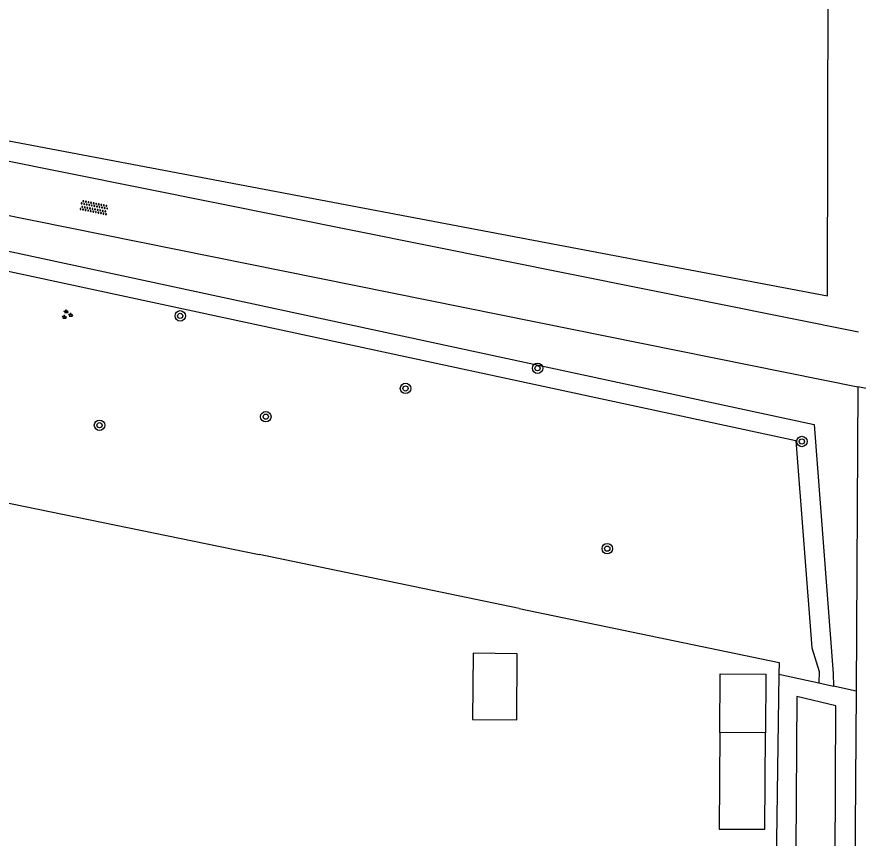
# Model space of a CAD drawing. Extents: x 124000 to 128010, y 398999 to 403000.
# Drawn here: x 127522.2 to 127586.7, y 399273.5 to 399336.5 of the extents above; entities that cross this region are included whole.
import ezdxf

# ---------------------------------------------------------------- set-up
doc = ezdxf.new("R2010")
doc.units = 0
for name, color, linetype in [('gg-afsc-hekwerk', 7, 'Continuous'), ('gg-bbg-bijgebouw', 7, 'Continuous'), ('gg-bbg-luifel en loopbrug', 7, 'Continuous'), ('gg-knt-verharding', 7, 'Continuous'), ('gt-grn-groengrens', 7, 'Continuous'), ('gt-grn-weggrens', 7, 'Continuous'), ('gt-symb-boom', 7, 'Continuous'), ('gt-symb-groenvak', 7, 'Continuous'), ('gt-symb-overige verharding', 7, 'Continuous')]:
    doc.layers.add(name, color=color, linetype=linetype)

# ---------------------------------------------------------------- blocks, each defined once
blk = doc.blocks.new('gt0-BOOM')
at = {"layer": 'gt-symb-boom'}
for radius in [0.4, 0.2]:
    blk.add_circle((0, 0), radius, dxfattribs=at)
blk = doc.blocks.new('gt0-GRVAK')
at = {"layer": 'gt-symb-groenvak'}
for p, q in [((-0.11, 0.189), (-0.228, 0.24)), ((-0.182, 0.153), (0.088, 0.153)), ((-0.091, 0.211), (-0.156, 0.322)), ((-0.047, 0.214), (-0.047, 0.393)), ((-0.004, 0.211), (0.061, 0.322)), ((0.015, 0.189), (0.133, 0.24)), ((0.262, -0.052), (0.197, 0.059)), ((0.305, -0.049), (0.305, 0.13)), ((0.349, -0.052), (0.414, 0.059)), ((-0.245, -0.228), (-0.363, -0.177)), ((-0.318, -0.264), (-0.047, -0.264)), ((-0.226, -0.206), (-0.291, -0.095)), ((-0.183, -0.203), (-0.183, -0.024)), ((-0.139, -0.206), (-0.074, -0.095)), ((-0.12, -0.228), (-0.002, -0.177)), ((0.243, -0.074), (0.125, -0.023)), ((0.17, -0.11), (0.441, -0.11)), ((0.368, -0.074), (0.486, -0.023))]:
    blk.add_line(p, q, dxfattribs=at)
blk = doc.blocks.new('gt0-OVH')
at = {"layer": 'gt-symb-overige verharding'}
for points in [[(-0.972, 0.298), (-0.967, 0.308), (-0.965, 0.319), (-0.966, 0.33), (-0.971, 0.34), (-0.978, 0.348), (-0.988, 0.353), (-0.999, 0.355), (-1.01, 0.354), (-1.02, 0.349), (-1.028, 0.342), (-1.033, 0.332), (-1.035, 0.321), (-1.034, 0.31), (-1.029, 0.3), (-1.022, 0.292), (-1.012, 0.287), (-1.001, 0.285), (-0.99, 0.286), (-0.98, 0.291)], [(-0.872, 0.106), (-0.867, 0.116), (-0.865, 0.126), (-0.866, 0.137), (-0.871, 0.147), (-0.878, 0.156), (-0.888, 0.161), (-0.899, 0.163), (-0.91, 0.162), (-0.92, 0.157), (-0.928, 0.15), (-0.933, 0.14), (-0.935, 0.129), (-0.934, 0.118), (-0.929, 0.108), (-0.922, 0.1), (-0.912, 0.095), (-0.901, 0.092), (-0.89, 0.094), (-0.88, 0.098)], [(-0.772, 0.298), (-0.767, 0.308), (-0.765, 0.319), (-0.766, 0.33), (-0.771, 0.34), (-0.778, 0.348), (-0.788, 0.353), (-0.799, 0.355), (-0.81, 0.354), (-0.82, 0.349), (-0.828, 0.342), (-0.833, 0.332), (-0.835, 0.321), (-0.834, 0.31), (-0.829, 0.3), (-0.822, 0.292), (-0.812, 0.287), (-0.801, 0.285), (-0.79, 0.286), (-0.78, 0.291)], [(-0.672, 0.106), (-0.667, 0.116), (-0.665, 0.126), (-0.666, 0.137), (-0.671, 0.147), (-0.678, 0.156), (-0.688, 0.161), (-0.699, 0.163), (-0.71, 0.162), (-0.72, 0.157), (-0.728, 0.15), (-0.733, 0.14), (-0.735, 0.129), (-0.734, 0.118), (-0.729, 0.108), (-0.722, 0.1), (-0.712, 0.095), (-0.701, 0.092), (-0.69, 0.094), (-0.68, 0.098)], [(-0.572, 0.298), (-0.567, 0.308), (-0.565, 0.319), (-0.566, 0.33), (-0.571, 0.34), (-0.578, 0.348), (-0.588, 0.353), (-0.599, 0.355), (-0.61, 0.354), (-0.62, 0.349), (-0.628, 0.342), (-0.633, 0.332), (-0.635, 0.321), (-0.634, 0.31), (-0.629, 0.3), (-0.622, 0.292), (-0.612, 0.287), (-0.601, 0.285), (-0.59, 0.286), (-0.58, 0.291)], [(-0.472, 0.106), (-0.467, 0.116), (-0.465, 0.126), (-0.466, 0.137), (-0.471, 0.147), (-0.478, 0.156), (-0.488, 0.161), (-0.499, 0.163), (-0.51, 0.162), (-0.52, 0.157), (-0.528, 0.15), (-0.533, 0.14), (-0.535, 0.129), (-0.534, 0.118), (-0.529, 0.108), (-0.522, 0.1), (-0.512, 0.095), (-0.501, 0.092), (-0.49, 0.094), (-0.48, 0.098)], [(-0.372, 0.298), (-0.367, 0.308), (-0.365, 0.319), (-0.366, 0.33), (-0.371, 0.34), (-0.378, 0.348), (-0.388, 0.353), (-0.399, 0.355), (-0.41, 0.354), (-0.42, 0.349), (-0.428, 0.342), (-0.433, 0.332), (-0.435, 0.321), (-0.434, 0.31), (-0.429, 0.3), (-0.422, 0.292), (-0.412, 0.287), (-0.401, 0.285), (-0.39, 0.286), (-0.38, 0.291)], [(-0.272, 0.106), (-0.267, 0.116), (-0.265, 0.126), (-0.266, 0.137), (-0.271, 0.147), (-0.278, 0.156), (-0.288, 0.161), (-0.299, 0.163), (-0.31, 0.162), (-0.32, 0.157), (-0.328, 0.15), (-0.333, 0.14), (-0.335, 0.129), (-0.334, 0.118), (-0.329, 0.108), (-0.322, 0.1), (-0.312, 0.095), (-0.301, 0.092), (-0.29, 0.094), (-0.28, 0.098)], [(-0.172, 0.298), (-0.167, 0.308), (-0.165, 0.319), (-0.166, 0.33), (-0.171, 0.34), (-0.178, 0.348), (-0.188, 0.353), (-0.199, 0.355), (-0.21, 0.354), (-0.22, 0.349), (-0.228, 0.342), (-0.233, 0.332), (-0.235, 0.321), (-0.234, 0.31), (-0.229, 0.3), (-0.222, 0.292), (-0.212, 0.287), (-0.201, 0.285), (-0.19, 0.286), (-0.18, 0.291)], [(-0.072, 0.106), (-0.067, 0.116), (-0.065, 0.126), (-0.066, 0.137), (-0.071, 0.147), (-0.078, 0.156), (-0.088, 0.161), (-0.099, 0.163), (-0.11, 0.162), (-0.12, 0.157), (-0.128, 0.15), (-0.133, 0.14), (-0.135, 0.129), (-0.134, 0.118), (-0.129, 0.108), (-0.122, 0.1), (-0.112, 0.095), (-0.101, 0.092), (-0.09, 0.094), (-0.08, 0.098)], [(0.028, 0.298), (0.033, 0.308), (0.035, 0.319), (0.034, 0.33), (0.029, 0.34), (0.022, 0.348), (0.012, 0.353), (0.001, 0.355), (-0.01, 0.354), (-0.02, 0.349), (-0.028, 0.342), (-0.033, 0.332), (-0.035, 0.321), (-0.034, 0.31), (-0.029, 0.3), (-0.022, 0.292), (-0.012, 0.287), (-0.001, 0.285), (0.01, 0.286), (0.02, 0.291)], [(0.128, 0.106), (0.133, 0.116), (0.135, 0.126), (0.134, 0.137), (0.129, 0.147), (0.122, 0.156), (0.112, 0.161), (0.101, 0.163), (0.09, 0.162), (0.08, 0.157), (0.072, 0.15), (0.067, 0.14), (0.065, 0.129), (0.066, 0.118), (0.071, 0.108), (0.078, 0.1), (0.088, 0.095), (0.099, 0.092), (0.11, 0.094), (0.12, 0.098)], [(0.228, 0.298), (0.233, 0.308), (0.235, 0.319), (0.234, 0.33), (0.229, 0.34), (0.222, 0.348), (0.212, 0.353), (0.201, 0.355), (0.19, 0.354), (0.18, 0.349), (0.172, 0.342), (0.167, 0.332), (0.165, 0.321), (0.166, 0.31), (0.171, 0.3), (0.178, 0.292), (0.188, 0.287), (0.199, 0.285), (0.21, 0.286), (0.22, 0.291)], [(0.328, 0.106), (0.333, 0.116), (0.335, 0.126), (0.334, 0.137), (0.329, 0.147), (0.322, 0.156), (0.312, 0.161), (0.301, 0.163), (0.29, 0.162), (0.28, 0.157), (0.272, 0.15), (0.267, 0.14), (0.265, 0.129), (0.266, 0.118), (0.271, 0.108), (0.278, 0.1), (0.288, 0.095), (0.299, 0.092), (0.31, 0.094), (0.32, 0.098)], [(0.428, 0.298), (0.433, 0.308), (0.435, 0.319), (0.434, 0.33), (0.429, 0.34), (0.422, 0.348), (0.412, 0.353), (0.401, 0.355), (0.39, 0.354), (0.38, 0.349), (0.372, 0.342), (0.367, 0.332), (0.365, 0.321), (0.366, 0.31), (0.371, 0.3), (0.378, 0.292), (0.388, 0.287), (0.399, 0.285), (0.41, 0.286), (0.42, 0.291)], [(0.528, 0.106), (0.533, 0.116), (0.535, 0.126), (0.534, 0.137), (0.529, 0.147), (0.522, 0.156), (0.512, 0.161), (0.501, 0.163), (0.49, 0.162), (0.48, 0.157), (0.472, 0.15), (0.467, 0.14), (0.465, 0.129), (0.466, 0.118), (0.471, 0.108), (0.478, 0.1), (0.488, 0.095), (0.499, 0.092), (0.51, 0.094), (0.52, 0.098)], [(0.628, 0.298), (0.633, 0.308), (0.635, 0.319), (0.634, 0.33), (0.629, 0.34), (0.622, 0.348), (0.612, 0.353), (0.601, 0.355), (0.59, 0.354), (0.58, 0.349), (0.572, 0.342), (0.567, 0.332), (0.565, 0.321), (0.566, 0.31), (0.571, 0.3), (0.578, 0.292), (0.588, 0.287), (0.599, 0.285), (0.61, 0.286), (0.62, 0.291)], [(0.728, 0.106), (0.733, 0.116), (0.735, 0.126), (0.734, 0.137), (0.729, 0.147), (0.722, 0.156), (0.712, 0.161), (0.701, 0.163), (0.69, 0.162), (0.68, 0.157), (0.672, 0.15), (0.667, 0.14), (0.665, 0.129), (0.666, 0.118), (0.671, 0.108), (0.678, 0.1), (0.688, 0.095), (0.699, 0.092), (0.71, 0.094), (0.72, 0.098)], [(0.828, 0.298), (0.833, 0.308), (0.835, 0.319), (0.834, 0.33), (0.829, 0.34), (0.822, 0.348), (0.812, 0.353), (0.801, 0.355), (0.79, 0.354), (0.78, 0.349), (0.772, 0.342), (0.767, 0.332), (0.765, 0.321), (0.766, 0.31), (0.771, 0.3), (0.778, 0.292), (0.788, 0.287), (0.799, 0.285), (0.81, 0.286), (0.82, 0.291)], [(0.928, 0.106), (0.933, 0.116), (0.935, 0.126), (0.934, 0.137), (0.929, 0.147), (0.922, 0.156), (0.912, 0.161), (0.901, 0.163), (0.89, 0.162), (0.88, 0.157), (0.872, 0.15), (0.867, 0.14), (0.865, 0.129), (0.866, 0.118), (0.871, 0.108), (0.878, 0.1), (0.888, 0.095), (0.899, 0.092), (0.91, 0.094), (0.92, 0.098)], [(1.028, 0.298), (1.033, 0.308), (1.035, 0.319), (1.034, 0.33), (1.029, 0.34), (1.022, 0.348), (1.012, 0.353), (1.001, 0.355), (0.99, 0.354), (0.98, 0.349), (0.972, 0.342), (0.967, 0.332), (0.965, 0.321), (0.966, 0.31), (0.971, 0.3), (0.978, 0.292), (0.988, 0.287), (0.999, 0.285), (1.01, 0.286), (1.02, 0.291)], [(-0.972, -0.142), (-0.967, -0.132), (-0.965, -0.121), (-0.966, -0.11), (-0.971, -0.1), (-0.978, -0.092), (-0.988, -0.087), (-0.999, -0.085), (-1.01, -0.086), (-1.02, -0.091), (-1.028, -0.098), (-1.033, -0.108), (-1.035, -0.119), (-1.034, -0.13), (-1.029, -0.14), (-1.022, -0.148), (-1.012, -0.153), (-1.001, -0.155), (-0.99, -0.154), (-0.98, -0.149)], [(-0.872, -0.334), (-0.867, -0.324), (-0.865, -0.314), (-0.866, -0.303), (-0.871, -0.293), (-0.878, -0.284), (-0.888, -0.279), (-0.899, -0.277), (-0.91, -0.278), (-0.92, -0.283), (-0.928, -0.29), (-0.933, -0.3), (-0.935, -0.311), (-0.934, -0.322), (-0.929, -0.332), (-0.922, -0.34), (-0.912, -0.345), (-0.901, -0.348), (-0.89, -0.346), (-0.88, -0.342)], [(-0.772, -0.142), (-0.767, -0.132), (-0.765, -0.121), (-0.766, -0.11), (-0.771, -0.1), (-0.778, -0.092), (-0.788, -0.087), (-0.799, -0.085), (-0.81, -0.086), (-0.82, -0.091), (-0.828, -0.098), (-0.833, -0.108), (-0.835, -0.119), (-0.834, -0.13), (-0.829, -0.14), (-0.822, -0.148), (-0.812, -0.153), (-0.801, -0.155), (-0.79, -0.154), (-0.78, -0.149)], [(-0.672, -0.334), (-0.667, -0.324), (-0.665, -0.314), (-0.666, -0.303), (-0.671, -0.293), (-0.678, -0.284), (-0.688, -0.279), (-0.699, -0.277), (-0.71, -0.278), (-0.72, -0.283), (-0.728, -0.29), (-0.733, -0.3), (-0.735, -0.311), (-0.734, -0.322), (-0.729, -0.332), (-0.722, -0.34), (-0.712, -0.345), (-0.701, -0.348), (-0.69, -0.346), (-0.68, -0.342)], [(-0.572, -0.142), (-0.567, -0.132), (-0.565, -0.121), (-0.566, -0.11), (-0.571, -0.1), (-0.578, -0.092), (-0.588, -0.087), (-0.599, -0.085), (-0.61, -0.086), (-0.62, -0.091), (-0.628, -0.098), (-0.633, -0.108), (-0.635, -0.119), (-0.634, -0.13), (-0.629, -0.14), (-0.622, -0.148), (-0.612, -0.153), (-0.601, -0.155), (-0.59, -0.154), (-0.58, -0.149)], [(-0.472, -0.334), (-0.467, -0.324), (-0.465, -0.314), (-0.466, -0.303), (-0.471, -0.293), (-0.478, -0.284), (-0.488, -0.279), (-0.499, -0.277), (-0.51, -0.278), (-0.52, -0.283), (-0.528, -0.29), (-0.533, -0.3), (-0.535, -0.311), (-0.534, -0.322), (-0.529, -0.332), (-0.522, -0.34), (-0.512, -0.345), (-0.501, -0.348), (-0.49, -0.346), (-0.48, -0.342)], [(-0.372, -0.142), (-0.367, -0.132), (-0.365, -0.121), (-0.366, -0.11), (-0.371, -0.1), (-0.378, -0.092), (-0.388, -0.087), (-0.399, -0.085), (-0.41, -0.086), (-0.42, -0.091), (-0.428, -0.098), (-0.433, -0.108), (-0.435, -0.119), (-0.434, -0.13), (-0.429, -0.14), (-0.422, -0.148), (-0.412, -0.153), (-0.401, -0.155), (-0.39, -0.154), (-0.38, -0.149)], [(-0.272, -0.334), (-0.267, -0.324), (-0.265, -0.314), (-0.266, -0.303), (-0.271, -0.293), (-0.278, -0.284), (-0.288, -0.279), (-0.299, -0.277), (-0.31, -0.278), (-0.32, -0.283), (-0.328, -0.29), (-0.333, -0.3), (-0.335, -0.311), (-0.334, -0.322), (-0.329, -0.332), (-0.322, -0.34), (-0.312, -0.345), (-0.301, -0.348), (-0.29, -0.346), (-0.28, -0.342)], [(-0.172, -0.142), (-0.167, -0.132), (-0.165, -0.121), (-0.166, -0.11), (-0.171, -0.1), (-0.178, -0.092), (-0.188, -0.087), (-0.199, -0.085), (-0.21, -0.086), (-0.22, -0.091), (-0.228, -0.098), (-0.233, -0.108), (-0.235, -0.119), (-0.234, -0.13), (-0.229, -0.14), (-0.222, -0.148), (-0.212, -0.153), (-0.201, -0.155), (-0.19, -0.154), (-0.18, -0.149)], [(-0.072, -0.334), (-0.067, -0.324), (-0.065, -0.314), (-0.066, -0.303), (-0.071, -0.293), (-0.078, -0.284), (-0.088, -0.279), (-0.099, -0.277), (-0.11, -0.278), (-0.12, -0.283), (-0.128, -0.29), (-0.133, -0.3), (-0.135, -0.311), (-0.134, -0.322), (-0.129, -0.332), (-0.122, -0.34), (-0.112, -0.345), (-0.101, -0.348), (-0.09, -0.346), (-0.08, -0.342)], [(0.028, -0.142), (0.033, -0.132), (0.035, -0.121), (0.034, -0.11), (0.029, -0.1), (0.022, -0.092), (0.012, -0.087), (0.001, -0.085), (-0.01, -0.086), (-0.02, -0.091), (-0.028, -0.098), (-0.033, -0.108), (-0.035, -0.119), (-0.034, -0.13), (-0.029, -0.14), (-0.022, -0.148), (-0.012, -0.153), (-0.001, -0.155), (0.01, -0.154), (0.02, -0.149)], [(0.128, -0.334), (0.133, -0.324), (0.135, -0.314), (0.134, -0.303), (0.129, -0.293), (0.122, -0.284), (0.112, -0.279), (0.101, -0.277), (0.09, -0.278), (0.08, -0.283), (0.072, -0.29), (0.067, -0.3), (0.065, -0.311), (0.066, -0.322), (0.071, -0.332), (0.078, -0.34), (0.088, -0.345), (0.099, -0.348), (0.11, -0.346), (0.12, -0.342)], [(0.228, -0.142), (0.233, -0.132), (0.235, -0.121), (0.234, -0.11), (0.229, -0.1), (0.222, -0.092), (0.212, -0.087), (0.201, -0.085), (0.19, -0.086), (0.18, -0.091), (0.172, -0.098), (0.167, -0.108), (0.165, -0.119), (0.166, -0.13), (0.171, -0.14), (0.178, -0.148), (0.188, -0.153), (0.199, -0.155), (0.21, -0.154), (0.22, -0.149)], [(0.328, -0.334), (0.333, -0.324), (0.335, -0.314), (0.334, -0.303), (0.329, -0.293), (0.322, -0.284), (0.312, -0.279), (0.301, -0.277), (0.29, -0.278), (0.28, -0.283), (0.272, -0.29), (0.267, -0.3), (0.265, -0.311), (0.266, -0.322), (0.271, -0.332), (0.278, -0.34), (0.288, -0.345), (0.299, -0.348), (0.31, -0.346), (0.32, -0.342)], [(0.428, -0.142), (0.433, -0.132), (0.435, -0.121), (0.434, -0.11), (0.429, -0.1), (0.422, -0.092), (0.412, -0.087), (0.401, -0.085), (0.39, -0.086), (0.38, -0.091), (0.372, -0.098), (0.367, -0.108), (0.365, -0.119), (0.366, -0.13), (0.371, -0.14), (0.378, -0.148), (0.388, -0.153), (0.399, -0.155), (0.41, -0.154), (0.42, -0.149)], [(0.528, -0.334), (0.533, -0.324), (0.535, -0.314), (0.534, -0.303), (0.529, -0.293), (0.522, -0.284), (0.512, -0.279), (0.501, -0.277), (0.49, -0.278), (0.48, -0.283), (0.472, -0.29), (0.467, -0.3), (0.465, -0.311), (0.466, -0.322), (0.471, -0.332), (0.478, -0.34), (0.488, -0.345), (0.499, -0.348), (0.51, -0.346), (0.52, -0.342)], [(0.628, -0.142), (0.633, -0.132), (0.635, -0.121), (0.634, -0.11), (0.629, -0.1), (0.622, -0.092), (0.612, -0.087), (0.601, -0.085), (0.59, -0.086), (0.58, -0.091), (0.572, -0.098), (0.567, -0.108), (0.565, -0.119), (0.566, -0.13), (0.571, -0.14), (0.578, -0.148), (0.588, -0.153), (0.599, -0.155), (0.61, -0.154), (0.62, -0.149)], [(0.728, -0.334), (0.733, -0.324), (0.735, -0.314), (0.734, -0.303), (0.729, -0.293), (0.722, -0.284), (0.712, -0.279), (0.701, -0.277), (0.69, -0.278), (0.68, -0.283), (0.672, -0.29), (0.667, -0.3), (0.665, -0.311), (0.666, -0.322), (0.671, -0.332), (0.678, -0.34), (0.688, -0.345), (0.699, -0.348), (0.71, -0.346), (0.72, -0.342)], [(0.828, -0.142), (0.833, -0.132), (0.835, -0.121), (0.834, -0.11), (0.829, -0.1), (0.822, -0.092), (0.812, -0.087), (0.801, -0.085), (0.79, -0.086), (0.78, -0.091), (0.772, -0.098), (0.767, -0.108), (0.765, -0.119), (0.766, -0.13), (0.771, -0.14), (0.778, -0.148), (0.788, -0.153), (0.799, -0.155), (0.81, -0.154), (0.82, -0.149)], [(0.928, -0.334), (0.933, -0.324), (0.935, -0.314), (0.934, -0.303), (0.929, -0.293), (0.922, -0.284), (0.912, -0.279), (0.901, -0.277), (0.89, -0.278), (0.88, -0.283), (0.872, -0.29), (0.867, -0.3), (0.865, -0.311), (0.866, -0.322), (0.871, -0.332), (0.878, -0.34), (0.888, -0.345), (0.899, -0.348), (0.91, -0.346), (0.92, -0.342)], [(1.028, -0.142), (1.033, -0.132), (1.035, -0.121), (1.034, -0.11), (1.029, -0.1), (1.022, -0.092), (1.012, -0.087), (1.001, -0.085), (0.99, -0.086), (0.98, -0.091), (0.972, -0.098), (0.967, -0.108), (0.965, -0.119), (0.966, -0.13), (0.971, -0.14), (0.978, -0.148), (0.988, -0.153), (0.999, -0.155), (1.01, -0.154), (1.02, -0.149)]]:
    blk.add_lwpolyline(points, close=True, dxfattribs=at)

msp = doc.modelspace()

# ---------------------------------------------------------------- linework, layer by layer
at = {"layer": 'gg-afsc-hekwerk'}
for p in [(127493.44, 399305.011), (127560.674, 399291.134)]:
    msp.add_line(p, (127540.732, 399295.269), dxfattribs=at)
for points in [[(127560.674, 399291.134), (127580.592, 399286.986), (127580.58, 399286.096)], [(127580.58, 399286.096), (127580.07, 399249.666), (127580.066, 399235.932)]]:
    msp.add_lwpolyline(points, dxfattribs=at)
at = {"layer": 'gg-bbg-bijgebouw'}
msp.add_line((127579.539, 399281.601), (127576.051, 399281.623), dxfattribs=at)
msp.add_lwpolyline([(127576.051, 399281.623), (127576.079, 399286.127), (127579.567, 399286.105), (127579.539, 399281.601)], dxfattribs=at)
at = {"layer": 'gg-bbg-luifel en loopbrug'}
for points in [[(127557.131, 399287.702), (127557.092, 399282.626), (127560.478, 399282.6), (127560.517, 399287.676), (127557.131, 399287.702)], [(127576.051, 399281.623), (127576.005, 399274.23), (127579.493, 399274.208), (127579.539, 399281.601)]]:
    msp.add_lwpolyline(points, dxfattribs=at)
at = {"layer": 'gg-knt-verharding'}
for p, q in [((127586.669, 399312.315), (127474.216, 399334.947)), ((127473.391, 399331), (127586.642, 399308.127)), ((127586.642, 399308.127), (127586.492, 399284.811))]:
    msp.add_line(p, q, dxfattribs=at)
msp.add_lwpolyline([(127586.492, 399284.811), (127586.402, 399270.848), (127586.229, 399234.645)], dxfattribs=at)
at = {"layer": 'gt-grn-groengrens'}
for p, q in [((127580.58, 399286.096), (127583.644, 399285.43)), ((127583.644, 399285.43), (127584.762, 399285.187)), ((127586.492, 399284.811), (127584.762, 399285.187))]:
    msp.add_line(p, q, dxfattribs=at)
for points in [[(127564.925, 399354.298), (127476.211, 399341.228), (127475.367, 399335.73), (127584.305, 399315.1), (127584.372, 399351.349), (127568.091, 399349.873)], [(127458.185, 399331.718), (127470.05, 399329.503), (127476.76, 399328.161), (127583.292, 399305.248), (127584.743, 399286.165), (127584.762, 399285.187)], [(127465.127, 399315.806), (127460.133, 399329.924), (127469.765, 399328.03), (127476.455, 399326.692), (127581.881, 399304.017), (127583.091, 399288.124), (127583.672, 399286.308), (127583.644, 399285.43)], [(127581.64, 399237.514), (127581.637, 399236.947), (127584.742, 399236.185), (127584.952, 399283.672), (127581.958, 399284.39), (127581.64, 399237.514)]]:
    msp.add_lwpolyline(points, dxfattribs=at)
at = {"layer": 'gt-grn-weggrens'}
msp.add_line((127589.677, 399307.532), (127586.642, 399308.127), dxfattribs=at)

# ---------------------------------------------------------------- block references
at = {"layer": 'gt-symb-boom'}
for p in [(127534.684, 399313.575), (127562.079, 399309.561), (127551.957, 399308.014), (127541.243, 399305.845), (127528.499, 399305.189), (127582.343, 399303.943), (127567.421, 399295.728)]:
    msp.add_blockref('gt0-BOOM', p, dxfattribs=at)
at = {"layer": 'gt-symb-groenvak'}
msp.add_blockref('gt0-GRVAK', (127525.996, 399313.669), dxfattribs=at)
at = {"layer": 'gt-symb-overige verharding', "rotation": 168.63386214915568}
msp.add_blockref('gt0-OVH', (127528.08, 399321.884), dxfattribs=at)

doc.saveas('drawing.dxf')
